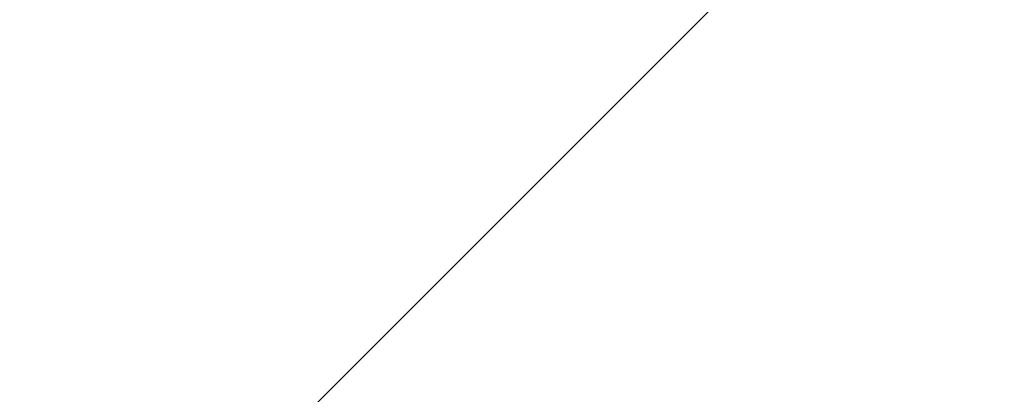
# Model space of a CAD drawing. Header units: millimetres. Extents: x -57642 to 5082813, y -177084 to 58112.
# Tile 1050 of 1056: x 109295 to 109335, y -48064 to -48049. Entities that reach past the tile are written whole.
import ezdxf

# ---------------------------------------------------------------- set-up
doc = ezdxf.new("R2010")
doc.units = ezdxf.units.MM

msp = doc.modelspace()

# ---------------------------------------------------------------- hatches: boundary and pattern name
at = {"lineweight": 9}
h = msp.add_hatch(dxfattribs=at)
h.set_pattern_fill('ANSI33', color=256, scale=50)
h.set_pattern_definition([(45, (0, -1340.02), (-224.5064, 224.5064), []), (45, (224.5, -1340.02), (-224.5064, 224.5064), [158.75, -79.375])])
h.paths.add_polyline_path([(109576.98347, -47713.05646), (109142.98347, -47707.2569), (109142.98347, -47636.98964), (109008.33601, -47636.98964, -1), (108987.63094, -47636.98964), (108852.98347, -47636.98964), (108852.98347, -47902.76692), (108952.98347, -47902.76692), (108952.98347, -47912.76692), (108852.98347, -47912.76692), (108852.98347, -48072.76692), (108952.98347, -48072.76692), (108952.98347, -48082.7669), (109130.9978, -48082.76692, -0.41421352), (109127.99781, -48079.76692), (109127.99781, -48076.76692), (109174.39781, -48076.76692), (109174.39781, -48066.76692), (109299.48485, -48066.76692), (109299.48485, -48064.76692), (109459.48485, -48064.76692), (109577.25974, -48066.76692)])
h.paths.add_polyline_path([(109577.27224, -48082.76692), (109187.99781, -48082.76692), (109187.99781, -48116.76692), (109176.98347, -48116.76945), (109176.98343, -48260.05642), (109176.98331, -48521.69973), (109577.61507, -48521.69973)])
edge = h.paths.add_edge_path()
edge.add_line((109142.98347, -46516.26793), (109139.48347, -46516.26793))
edge.add_arc((109139.48347, -46512.76793), 3.5, 180, 270, ccw=False)
edge.add_line((109135.98347, -46512.76793), (109135.98347, -46496.76793))
edge.add_arc((109128.98347, -46496.76793), 7, 0, 90)
edge.add_line((109128.98347, -46489.76793), (109084.98347, -46489.76793))
edge.add_arc((109084.98347, -46487.76793), 2, 180, 270, ccw=False)
edge.add_line((109082.98347, -46487.76793), (109082.98347, -46484.76793))
edge.add_arc((109084.98347, -46484.76793), 2, 90, 180, ccw=False)
edge.add_line((109084.98347, -46482.76793), (108992.98347, -46482.76793))
edge.add_line((108992.98347, -46482.76793), (108992.98347, -46782.76793))
edge.add_line((108992.98347, -46782.76793), (108852.98347, -46782.76793))
edge.add_line((108852.98347, -46782.76793), (108852.98347, -47636.98964))
edge.add_line((108852.98347, -47636.98964), (108987.63094, -47636.98964))
edge.add_arc((108997.98347, -47636.98964), 10.35253, 0, 180, ccw=False)
edge.add_line((109008.33601, -47636.98964), (109142.98347, -47636.98964))
edge.add_line((109142.98347, -47636.98964), (109142.98347, -47131.80114))
edge.add_line((109142.98347, -47131.80114), (109095.4832, -47131.80114))
edge.add_line((109095.4832, -47131.80114), (109095.4832, -47128.66078))
edge.add_line((109095.4832, -47128.66078), (109142.98347, -47128.66078))
edge.add_line((109142.98347, -47128.66078), (109142.98347, -46516.26793))

doc.saveas('drawing.dxf')
